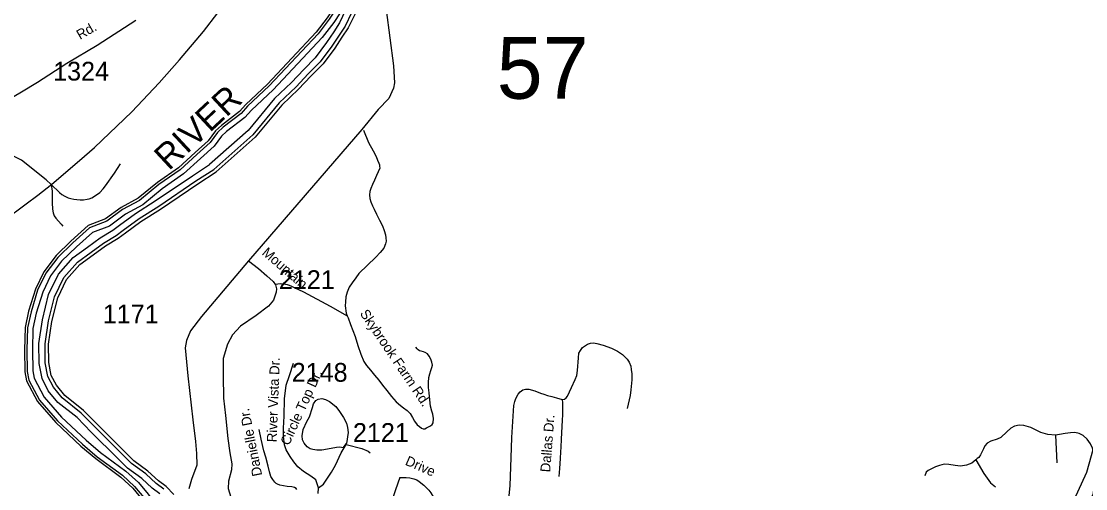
# Model space of a CAD drawing. Extents: x 884530 to 1028605, y 526725 to 653634.
# Drawn here: x 931718 to 938802, y 589235 to 592347 of the extents above; entities that cross this region are included whole.
import ezdxf

# ---------------------------------------------------------------- set-up
doc = ezdxf.new("R2010")
doc.units = 0
for name, color, linetype in [('Exist Hydrographic Bay Label', 7, 'Continuous'), ('Exist Hydrographic Buffer Line', 7, 'Continuous'), ('Exist Hydrographic Creek Single Shore', 7, 'Continuous'), ('Exist Hydrographic River Shore Label', 7, 'Continuous'), ('Exist Road Non-System Type 51', 7, 'Continuous'), ('Exist Road Non-System Type 51 Label', 7, 'Continuous'), ('Exist Road Primary US Attributed', 7, 'Continuous'), ('Exist Road Secondary Structure Standard Bridge Number Label', 7, 'Continuous'), ('Exist Road Secondary Type 51 Attributed', 7, 'Continuous'), ('Exist Road Secondary Type 51 Label', 7, 'Continuous'), ('Exist Road Secondary Type 51 Number Label', 7, 'Continuous')]:
    doc.layers.add(name, color=color, linetype=linetype)

msp = doc.modelspace()

# ---------------------------------------------------------------- linework, layer by layer
at = {"layer": 'Exist Hydrographic Bay Label'}
for points in [[(933792.3, 593928), (933820.4, 593832.5), (933863.2, 593672.1), (933917.4, 593512.3), (933952.4, 593385.8), (933957.3, 593315), (933972.2, 593237.2), (933987.6, 593140.5), (933985.5, 593069.7), (933984.7, 593016.1), (934002, 592947.4), (934013.4, 592875.7), (934026.7, 592767.1), (934020.3, 592670), (934010.1, 592602.3), (933999.4, 592553.6), (933969.7, 592473), (933937, 592393.5), (933893.7, 592303.8), (933852.5, 592241.1), (933804.1, 592169.3), (933727.2, 592064.2)], [(933835.7, 593027.8), (933854.3, 592883.1), (933856.4, 592729.4), (933852.4, 592626.3), (933822.5, 592503.5), (933792.2, 592428.7), (933754.7, 592370.5), (933680.4, 592274.3), (933356, 591929.1), (933212.4, 591793.8), (933170, 591746.5), (933050.8, 591654.5), (933010.8, 591617.9), (932962.1, 591550.9), (932874.7, 591473.1), (932764.7, 591372.2), (932624.6, 591274.7), (932496.4, 591168.7), (932383.9, 591107.3), (932279.1, 591031.2), (932163, 590986.7), (932049.1, 590884.1), (931949.5, 590787.4)], [(933727.2, 592064.2), (933644.4, 591980.9), (933563.3, 591894.3), (933451.9, 591788.2), (933275.3, 591574.7), (933015.1, 591344.3)], [(932732.7, 589195.9), (932683, 589249.4), (932631, 589287.9), (932561, 589352.4), (932466.5, 589420.8), (932406.4, 589482), (932230.1, 589657.5), (932133.1, 589756.5), (932007.2, 589856.7), (931952, 589923.8), (931917.6, 589990), (931900.8, 590076.6), (931899.2, 590197.4), (931922.4, 590347.9), (931961.3, 590505.6), (932020.2, 590629), (932107.1, 590727.6), (932197.6, 590792.1), (932278.6, 590851.5), (932362.9, 590902.4), (932410.9, 590939.1), (932514.8, 591014.9), (932645.3, 591097.3), (932893.3, 591265.7), (933015.1, 591344.3)], [(931949.5, 590787.4), (931867.3, 590680), (931812, 590563.3), (931767.2, 590417.2), (931743.8, 590307.7), (931739.8, 590160.7), (931741.9, 590013.8), (931753.9, 589952.7), (931827, 589815.9), (931947.8, 589675.2), (932114.5, 589519.7), (932213.6, 589435.9), (932380.9, 589312.4), (932459.6, 589239.8), (932520.7, 589166), (932642.6, 588997.3), (932675.4, 588930.2)]]:
    msp.add_lwpolyline(points, dxfattribs=at)
at = {"layer": 'Exist Hydrographic Buffer Line'}
for points in [[(933730.6, 593904.2), (933756.9, 593814.7), (933800.1, 593653), (933854.4, 593493), (933887.1, 593374.7), (933891.9, 593306.5), (933907.3, 593225.8), (933921.5, 593136.2), (933919.6, 593071.1), (933918.7, 593008.4), (933937.4, 592934.1), (933948.1, 592866.5), (933960.6, 592765.2), (933954.8, 592677.1), (933945.3, 592614.3), (933936, 592572.1), (933908.3, 592496.9), (933876.9, 592420.4), (933836.2, 592336.4), (933797.7, 592277.6), (933750.2, 592207.1), (933674, 592103.2)], [(933770.4, 593919.6), (933797.9, 593826.2), (933840.9, 593665.4), (933895.1, 593505.5), (933929.3, 593381.9), (933934.1, 593312), (933949.2, 593233.2), (933964.2, 593139), (933962.1, 593070.2), (933961.3, 593013.4), (933979.1, 592942.7), (933990.2, 592872.5), (934003.3, 592766.5), (933997.1, 592672.5), (933987.2, 592606.5), (933976.9, 592560.1), (933947.9, 592481.4), (933915.7, 592403), (933873.3, 592315.3), (933833.1, 592254), (933785, 592182.7), (933708.3, 592078)], [(933852.2, 593029), (933870.9, 592884.2), (933872.9, 592729.2), (933868.9, 592624), (933838.3, 592498.4), (933807, 592421), (933768.2, 592360.9), (933693.1, 592263.5), (933367.7, 591917.4), (933224.3, 591782.2), (933181.3, 591734.3), (933061.5, 591641.8), (933023.2, 591606.9), (932974.4, 591539.7), (932885.8, 591460.9), (932775.1, 591359.3), (932634.6, 591261.5), (932505.7, 591154.9), (932392.7, 591093.3), (932287.1, 591016.6), (932171.8, 590972.3), (932060.4, 590872), (931961, 590775.5)], [(933888.7, 593031.7), (933907.4, 592886.8), (933909.5, 592728.7), (933905.3, 592619), (933873.2, 592487.2), (933839.6, 592404.1), (933798.1, 592339.8), (933720.9, 592239.8), (933393.6, 591891.5), (933250.5, 591756.6), (933206.3, 591707.4), (933085, 591613.8), (933050.7, 591582.3), (933001.7, 591515), (932910.3, 591433.7), (932798, 591330.7), (932656.7, 591232.3), (932526.3, 591124.4), (932412.3, 591062.3), (932304.7, 590984.1), (932191.3, 590940.6), (932085.4, 590845.2), (931986.5, 590749.2)], [(933674, 592103.2), (933597.5, 592026.1), (933517, 591940.1), (933404.2, 591832.7), (933228.3, 591620.2), (932971.9, 591393.1)], [(933708.3, 592078), (933627.8, 591996.9), (933546.9, 591910.5), (933435, 591804), (933258.7, 591590.8), (932999.8, 591361.6)], [(932639.9, 589201.2), (932589.9, 589238.2), (932520.1, 589302.5), (932424.3, 589371.8), (932360.7, 589436.7), (932184.4, 589612.2), (932089.9, 589708.6), (931961.8, 589810.5), (931898, 589888.1), (931856.2, 589968.6), (931836.5, 590070), (931834.7, 590201.9), (931859.2, 590360.6), (931900.4, 590527.4), (931965.9, 590664.8), (932063.7, 590775.8), (932159.9, 590844.3), (932242.8, 590905.1), (932326.6, 590955.8), (932372.4, 590990.7), (932478.5, 591068.2), (932610, 591151.2), (932857.7, 591319.4), (932971.9, 591393.1)], [(932667.8, 589232.3), (932616.4, 589270.3), (932546.5, 589334.7), (932451.6, 589403.5), (932390.2, 589466), (932213.9, 589641.5), (932117.8, 589739.5), (931991.1, 589840.3), (931932.9, 589911.1), (931895.9, 589982.4), (931878.1, 590074.2), (931876.3, 590199), (931900, 590352.4), (931939.7, 590513.3), (932000.9, 590641.7), (932091.7, 590744.7), (932184.2, 590810.6), (932265.9, 590870.5), (932350, 590921.3), (932397.3, 590957.3), (932501.9, 591033.8), (932632.8, 591116.4), (932880.7, 591284.7), (932999.8, 591361.6)], [(931961, 590775.5), (931881.4, 590671.4), (931827.3, 590557.3), (931783, 590413.1), (931760.1, 590305.8), (931756.2, 590160.6), (931758.3, 590015.5), (931769.5, 589958.3), (931840.6, 589825.2), (931959.6, 589686.5), (932125.3, 589531.9), (932223.8, 589448.8), (932391.4, 589325), (932471.5, 589251.1), (932533.6, 589176), (932656.7, 589005.8), (932690.1, 588937.4)], [(931986.5, 590749.2), (931912.4, 590652.5), (931861.1, 590544.2), (931818.1, 590403.9), (931796.2, 590301.5), (931792.4, 590160.4), (931794.4, 590019.3), (931804, 589970.5), (931870.6, 589845.8), (931985.8, 589711.6), (932149.4, 589559), (932246.3, 589477.2), (932414.5, 589353), (932497.8, 589276), (932562.3, 589198.2), (932687.8, 589024.4), (932722.6, 588953.3)]]:
    msp.add_lwpolyline(points, dxfattribs=at)
at = {"layer": 'Exist Hydrographic Creek Single Shore'}
msp.add_lwpolyline([(936105.3, 585081.1), (936369.8, 585037.6), (936778.8, 585049.1), (936839.7, 585123.3), (936938.6, 585551.3), (936941.3, 586092.7), (936919.1, 586168.6), (936927.8, 586411.3), (936868.3, 586612.7), (936773.8, 586768.8), (936767.5, 586824.7), (936727.6, 586878), (936712.8, 587160.5), (936783, 587257.6), (937200.6, 587511.7), (937468.6, 587775.4), (938034.1, 588430.2), (938569.9, 588954.3), (938700.6, 589109.3), (938809.1, 589346.7), (938866.6, 589552.2)], dxfattribs=at)
at = {"layer": 'Exist Road Non-System Type 51'}
for p, q in [((938601.6, 589592.8), (938610, 589408.3)), ((933861.2, 589507.1), (933881.4, 589535.9))]:
    msp.add_line(p, q, dxfattribs=at)
for points in [[(933995.4, 591622.7), (934029.7, 591539.4), (934060.4, 591484.5), (934079.5, 591446.5), (934088.3, 591423.6), (934097.3, 591403.7), (934101, 591390.8), (934102.5, 591383.7), (934104.9, 591370.2), (934092.7, 591346.1), (934082.1, 591319.6), (934069.6, 591290.4), (934055.4, 591259.6), (934045.5, 591234.6), (934038.8, 591213.8), (934035.4, 591193), (934038, 591167.2), (934043.7, 591144.7), (934055.4, 591118), (934065.5, 591096.4), (934082.9, 591064), (934101.2, 591023.9), (934121.2, 590985.6), (934132.9, 590954.8), (934141.2, 590926.5), (934144.5, 590905.7), (934147, 590884.1), (934142.9, 590865.7), (934130.3, 590836.6), (934106.3, 590807.4), (934077, 590777.5), (933965.5, 590667.5), (933944.7, 590638.4), (933921.3, 590606.7), (933899.7, 590576.8), (933888, 590544.3), (933877.2, 590511.8), (933875.5, 590479.3), (933874.6, 590453.4), (933881.2, 590404.8), (933888, 590387)], [(931917.7, 591261.6), (931883.7, 591292.6), (931718.8, 591421.8), (931662.1, 591452.1)], [(931917.7, 591261.6), (931971.7, 591207), (931989.1, 591193.2), (932007.2, 591182.2), (932029.8, 591172.8), (932048.8, 591167.7), (932066.9, 591163.4), (932088, 591160.4), (932110.6, 591159), (932131.6, 591159), (932155.7, 591163.4), (932170.2, 591166.2), (932187.7, 591172.1), (932211.7, 591187.4), (932240.8, 591208.4), (932262.6, 591231.7), (932278.6, 591252.2), (932338.3, 591336.5), (932377.6, 591399.1)], [(931917.7, 591261.6), (931923.6, 591215.8), (931923.6, 591139.3), (931926.4, 591095.7), (931930.7, 591071.1), (931937.7, 591053.1), (931949.2, 591037.3), (931983, 590997.5), (931994.8, 590982.9)], [(933407.2, 590596.2), (933425.9, 590599.8), (933444.5, 590601.1), (933462, 590600.2), (933476.2, 590597.5), (933488.5, 590594.1), (933501.1, 590590.2), (933516.8, 590584.7), (933533.2, 590575.1), (933595.5, 590545.2), (933774.3, 590450.5), (933888, 590387)], [(933888, 590387), (933893.6, 590372.2), (933910.1, 590329.5), (933925.3, 590288.8), (933939.3, 590248.1), (933958.5, 590189.4), (933978.7, 590130.4), (933998.4, 590082.7), (934016.3, 590055), (934041.7, 590023.8), (934068.7, 589992.4), (934096.6, 589958.8), (934123, 589925.7), (934151.4, 589889.7), (934182.6, 589849.8), (934212.9, 589814.1), (934241.7, 589788.5), (934262.1, 589774.6), (934285.5, 589756.4), (934306, 589735.1), (934320.8, 589710.6), (934334.1, 589685.4), (934353.3, 589660.8), (934367.3, 589648.8), (934380.9, 589639.4), (934392.6, 589633.9), (934402.8, 589634.6), (934415.7, 589640.1), (934429.2, 589647.6), (934441.9, 589655.1), (934452.1, 589663.5), (934458.8, 589674.5), (934462.2, 589702.6), (934457.4, 589731.3), (934450.4, 589752.8), (934442.3, 589784.9), (934436.6, 589828.1), (934432, 589874), (934428.8, 589909.5), (934427.7, 589943), (934430.8, 589976.4), (934436.2, 589999.9), (934443.7, 590022.8), (934451.3, 590041.4), (934454, 590057.4), (934451.2, 590077.6), (934444, 590098.5), (934433.5, 590117.4), (934420.7, 590132.6), (934405.8, 590143), (934393.8, 590147.4), (934380.4, 590151.1), (934368.9, 590154.2), (934360.5, 590159.1), (934352.2, 590167.3), (934343.7, 590177.1)], [(935318, 589829.2), (935334.2, 589832.7), (935344, 589840.5), (935353.1, 589851.7), (935379.7, 589909.1), (935405, 589962.4), (935414.8, 589988.3), (935419.6, 590022.7), (935426.9, 590107.4), (935429.5, 590136.9), (935438.6, 590155.8), (935454, 590174.8), (935465.9, 590185.3), (935485.5, 590197.9), (935507.3, 590204.1), (935526.1, 590205.6), (935549.3, 590202.7), (935589.9, 590190.8), (935646.6, 590172), (935685.2, 590150.9), (935718.9, 590129.2), (935750.4, 590096.9), (935763.7, 590077.1), (935774.1, 590051.4), (935777.7, 590028.2), (935780.5, 590000.3), (935781.2, 589961), (935775.6, 589894.4), (935770, 589856.6), (935750.4, 589769)], [(933861.2, 589507.1), (933848.6, 589510.8), (933833.6, 589512.9), (933816.5, 589510.5), (933781.1, 589503.1), (933718.6, 589491), (933684.3, 589491.3), (933657.9, 589496.1), (933639.7, 589501.8), (933621.2, 589513.2), (933601.1, 589537.7), (933590.5, 589561.4), (933587.1, 589588.5), (933593.2, 589628.8), (933619.5, 589683), (933635.3, 589712.9), (933655.3, 589775.9), (933663.2, 589801.3), (933679, 589823.2), (933694.8, 589832), (933718.4, 589835.5), (933743.8, 589830.3), (933769.3, 589816.3), (933810.4, 589782.1), (933835.8, 589749.7), (933862, 589710.3), (933883.4, 589671.4), (933890.1, 589641.9), (933892.8, 589609.5), (933881.4, 589535.9)], [(934965.6, 589188.8), (934971.9, 589256.1), (934978.1, 589440.4), (934983.8, 589576.3), (934997.1, 589789.3), (935002.7, 589816.7), (935009.5, 589835.8), (935023.8, 589865), (935038.5, 589881.1), (935056, 589893.7), (935074.2, 589898.6), (935095.9, 589897.9), (935135.2, 589886.8), (935174.5, 589871.3), (935194.8, 589864.3), (935219.9, 589855.9), (935248.6, 589849.3), (935280.5, 589841), (935318, 589829.2)], [(935318, 589829.2), (935320.2, 589808.3), (935319.4, 589779.5), (935319.4, 589728.4), (935317.4, 589692.6), (935311.8, 589564.4), (935308.3, 589511.9), (935306.1, 589480.3), (935304.8, 589437.5), (935299.8, 589371), (935294.9, 589317.7)], [(933553, 589230.1), (933546.5, 589237.9), (933536.7, 589243), (933519.5, 589248.2), (933486.9, 589251), (933439, 589258.9), (933423.2, 589265.4), (933414.4, 589270.5), (933406.1, 589278.4), (933391.6, 589297), (933380, 589316), (933373.9, 589331.4), (933369.3, 589347.3), (933361.4, 589384.9), (933345.4, 589445.9), (933332.6, 589486.8), (933315.4, 589564.9), (933301.7, 589630)], [(938601.6, 589592.8), (938549.9, 589597.1), (938503.5, 589610.8), (938436, 589643.4), (938390.7, 589657.2), (938358, 589659.3), (938328.5, 589651.9), (938304.2, 589638.2), (938275.7, 589613.9), (938236.8, 589575.6), (938211.4, 589564.4), (938171.3, 589551.7), (938147, 589539), (938131.2, 589521.1), (938121.8, 589500), (938101.5, 589461.2), (938089.6, 589443.3), (938079, 589435.8), (938070, 589426.8)], [(938764.5, 589127), (938805.4, 589142.9), (938823.9, 589156.1), (938850.3, 589194.3), (938856.9, 589243.2), (938856.9, 589313.1), (938854.7, 589403), (938854.7, 589472.6), (938847.4, 589506.4), (938832.6, 589533.8), (938810.5, 589564.4), (938784.1, 589589.7), (938758.8, 589603.4), (938730.3, 589609.7), (938700.8, 589607.6), (938664.9, 589603.4), (938628, 589597.1), (938601.6, 589592.8)], [(938070, 589426.8), (938044.8, 589406.1), (938008.7, 589392.4), (937968.2, 589386.4), (937932.3, 589389.5), (937891.9, 589396.9), (937858.9, 589398.4), (937829, 589390.9), (937802, 589380.4), (937775.8, 589368.2), (937753.6, 589356.5), (937741, 589345), (937730.1, 589322)], [(938070, 589426.8), (938122.8, 589336.6), (938168.6, 589273.7), (938200.8, 589247.9)], [(934237, 589310), (934208.2, 589227.2), (934169.5, 589107.6), (934160.8, 589043.7), (934158.1, 588987.6)], [(934237, 589310), (934279.8, 589309.1), (934303.4, 589307.9), (934331.4, 589300.3), (934350.4, 589294.6), (934367.1, 589284.3), (934398, 589258.2), (934429.5, 589225.8), (934443.2, 589208.1), (934459.5, 589182.3), (934476.5, 589150.3), (934491.2, 589108.2), (934503.1, 589061.3), (934509.4, 589036.8), (934523.2, 589008.4), (934550.1, 588982.8), (934570.4, 588970.2), (934589.8, 588963.6), (934608.9, 588958.3), (934630.6, 588954.1), (934669.2, 588955.5), (934709.1, 588961.1), (934757.5, 588973.8), (934817.8, 588992)]]:
    msp.add_lwpolyline(points, dxfattribs=at)
at = {"layer": 'Exist Road Primary US Attributed'}
msp.add_lwpolyline([(930002.5, 590196.2), (930124, 590233.5), (930273.3, 590285.5), (930429, 590346.2), (930579.5, 590414.6), (930830.1, 590539.7), (931062.9, 590670.1), (931271.7, 590796.7), (931457.4, 590919.8), (931601.3, 591020.1), (931750, 591130.9), (931828.4, 591189.1), (931920.8, 591262.5), (932104.9, 591421.4), (932204.9, 591507.5), (932453.5, 591743.6), (932635.7, 591938.5), (932771.1, 592091.7), (932931.2, 592279.7), (933027.3, 592402.5), (933109.6, 592517.7)], dxfattribs=at)
at = {"layer": 'Exist Road Secondary Type 51 Attributed'}
for points in [[(934049.2, 593803.7), (934106, 593762.5), (934142.7, 593722.4), (934167.3, 593683.5), (934172.2, 593653.2), (934169.4, 593544.1), (934149.9, 593326.7), (934111, 593012.8), (934113.7, 592923.6), (934108.2, 592834.4), (934105.4, 592759.2), (934122.1, 592611.5), (934194.4, 592050), (934201.8, 591938.5), (934196.1, 591903.1), (934163.8, 591832.7), (934094.2, 591760.3), (933985.3, 591626.8), (933231.3, 590752.3)], [(930002.5, 590196.2), (930073.4, 590337.4), (930170.3, 590528.5), (930226.5, 590607), (930277.1, 590681.7), (930306.6, 590733.4), (930382.2, 590816.7), (930516.4, 590966.5), (930642.8, 591107), (930798.3, 591290.5), (930846.7, 591342), (930904.4, 591392), (931112.9, 591510), (931215.4, 591568.2), (931395.7, 591682.8), (931522.2, 591761.3), (931719, 591878.4), (931826.6, 591941.7), (932022, 592068.9), (932223.2, 592189.2), (932480.1, 592353.7)], [(933231.3, 590752.3), (932917.8, 590382.3), (932843.7, 590287.2), (932816.9, 590221.9), (932808.5, 590173), (932826.4, 589985.9), (932859, 589694.8), (932877.9, 589549.9), (932884.8, 589471), (932885.7, 589391.9), (932850.1, 589296.9), (932833.6, 589235.4)], [(933231.3, 590752.3), (933297.8, 590701), (933352.4, 590652.7), (933394.4, 590614.8), (933409.7, 590593.2), (933417.5, 590565.1), (933415.4, 590543.4), (933396.5, 590490.8), (933362.9, 590450.9), (933281, 590387.9), (933178, 590318.5), (933123.4, 590259.7), (933089.8, 590198.7), (933062.5, 590102), (933062.5, 589986.5), (933064.6, 589837.2), (933077.2, 589723.8), (933091.9, 589570.3), (933106.6, 589473.7), (933119.2, 589402.2), (933117.1, 589360.2), (933098.2, 589286.6), (933094, 589236.2), (933112.9, 589179.4)], [(933696.9, 589240.4), (933679.5, 589294.3), (933646.1, 589319.4), (933596, 589350), (933558.4, 589380.7), (933532, 589414.1), (933506.9, 589450.3), (933480.5, 589494.9), (933469.3, 589528.4), (933463.1, 589585.5), (933463.1, 589638.4), (933468.6, 589719.2), (933470, 589834.9), (933480.5, 589924), (933504.1, 589989.5), (933529.2, 590071.7)], [(933696.9, 589240.4), (933729.1, 589266.4), (933781.9, 589345.5), (933808.2, 589393), (933847.8, 589474.7), (933879.4, 589530.1), (933984.8, 589503.7), (934027, 589485.3), (934040.2, 589474.8)], [(933694.8, 589204.7), (933696.9, 589240.4)]]:
    msp.add_lwpolyline(points, dxfattribs=at)

# ---------------------------------------------------------------- texts
at = {"layer": 'Exist Hydrographic River Shore Label'}
msp.add_text('RIVER', height=167.32, rotation=42.95339, dxfattribs=at).set_placement((932699.9, 591348.3))
msp.add_text('RIVER', height=167.32, rotation=42.95339, dxfattribs=at).set_placement((932699.9, 591348.3))
at = {"layer": 'Exist Road Non-System Type 51 Label'}
for s, height, rotation, p in [('Skybrook Farm Rd.', 65.617, 304.07758, (933968.8, 590401.7)), ('River Vista Dr.', 65.617, 87.9073, (933418.1, 589543.9)), ('Circle Top Dr.', 65.617, 65.51422, (933499.2, 589518)), ('Danielle Dr.', 65.617, 101.15588, (933321.6, 589325.3)), ('Dallas Dr.', 65.62, 85.50906, (935237.3, 589343.1))]:
    msp.add_text(s, height=height, rotation=rotation, dxfattribs=at).set_placement(p)
at = {"layer": 'Exist Road Secondary Structure Standard Bridge Number Label'}
msp.add_text('57', height=410.1, dxfattribs=at).set_placement((934882.7, 591831.8))
at = {"layer": 'Exist Road Secondary Type 51 Label'}
for s, rotation, p in [('Rd.', 29.83855, (932109.3, 592222.9)), ('Mountain', 319.04289, (933315.1, 590798.7)), ('Drive', 336.40492, (934268, 589396.7))]:
    msp.add_text(s, height=65.62, rotation=rotation, dxfattribs=at).set_placement(p)
at = {"layer": 'Exist Road Secondary Type 51 Number Label'}
for s, p in [('1324', (931930.2, 591952.7)), ('2121', (933432.4, 590564.8)), ('1171', (932260.5, 590336.6)), ('2148', (933518, 589947.6)), ('2121', (933925.3, 589547.2))]:
    msp.add_text(s, height=125, dxfattribs=at).set_placement(p)

doc.saveas('drawing.dxf')
